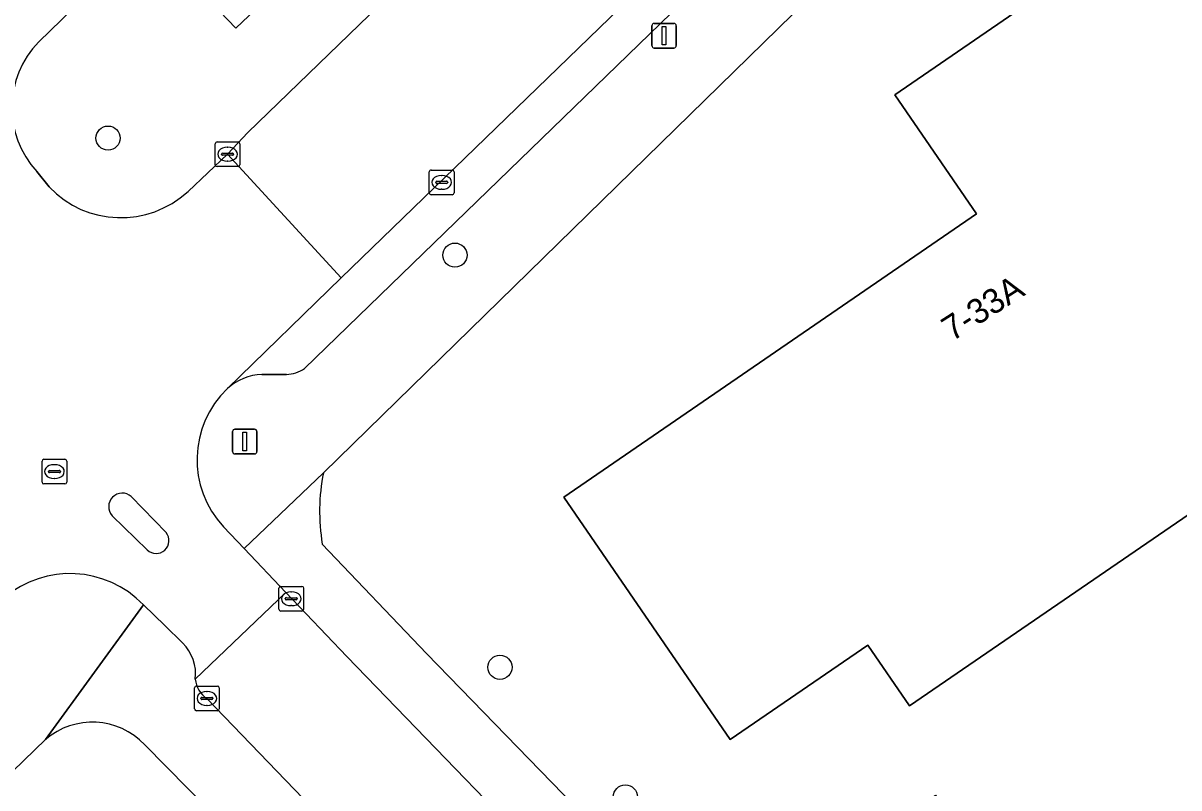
# Model space of a CAD drawing. Extents: x 157445 to 158888, y 383061 to 384688.
# Drawn here: x 158437.65 to 158484.41, y 383911.91 to 383942.86 of the extents above; entities that cross this region are included whole.
import ezdxf

# ---------------------------------------------------------------- set-up
doc = ezdxf.new("R2010")
doc.units = 0
for name, color, linetype in [('IMGEO_Boom', 7, 'Continuous'), ('IMGEO_Erf', 7, 'Continuous'), ('IMGEO_Kolk', 7, 'Continuous'), ('IMGEO_Lichtmast', 7, 'Continuous'), ('IMGEO_Pand', 7, 'Continuous'), ('IMGEO_Pand_nummerreeks', 7, 'Continuous'), ('IMGEO_Parkeervlak_open', 7, 'Continuous'), ('IMGEO_Rijbaan_lokaal_open', 7, 'Continuous'), ('IMGEO_Rioolput', 7, 'Continuous'), ('IMGEO_Verkeerseiland_gesloten', 7, 'Continuous'), ('IMGEO_Voetpad_open', 7, 'Continuous')]:
    doc.layers.add(name, color=color, linetype=linetype)

msp = doc.modelspace()

# ---------------------------------------------------------------- linework, layer by layer
at = {"layer": 'IMGEO_Boom'}
for centre in [(158441.092, 383938.205), (158455.124, 383933.469), (158456.943, 383916.793), (158462.018, 383911.546)]:
    msp.add_circle(centre, 0.489, dxfattribs=at)
at = {"layer": 'IMGEO_Erf'}
for points in [[(158500.799, 383973.968), (158487.761, 383961.279), (158489.883, 383958.219), (158491.958, 383959.645), (158494.07, 383956.571), (158491.995, 383955.145), (158493.601, 383953.205), (158495.741, 383954.635), (158497.741, 383951.643), (158499.912, 383948.395), (158497.772, 383946.965), (158505.318, 383935.687), (158504.023, 383934.852), (158486.613, 383960.404), (158486.102, 383959.985), (158470.576, 383944.976), (158449.802, 383924.664)], [(158449.757, 383921.777), (158453.974, 383917.346), (158468.714, 383902.178), (158473.84, 383901.885), (158474.285, 383902.137), (158469.956, 383908.467), (158474.562, 383911.617), (158478.891, 383905.287), (158490.625, 383913.201), (158500, 383899.529), (158522.139, 383867.243)], [(158438.559, 383913.872), (158416.387, 383892.382)], [(158459.68, 383895.913), (158453.718, 383902.033), (158446.077, 383910.1), (158442.573, 383913.66)]]:
    msp.add_lwpolyline(points, dxfattribs=at)
msp.add_lwpolyline([(158473.508, 383915.226), (158471.823, 383917.684), (158466.255, 383913.867), (158459.527, 383923.682), (158476.217, 383935.134), (158472.916, 383939.956), (158487.442, 383949.932), (158499.192, 383932.834)], close=True, dxfattribs=at)
for centre, radius, start, end in [((158457.759, 383923.096), 8.11, 168.8536, 189.3604), ((158440.454, 383911.645), 2.924, 43.5616, 130.3919)]:
    msp.add_arc(centre, radius, start, end, dxfattribs=at)
at = {"layer": 'IMGEO_Kolk'}
for p, q in [((158445.426, 383937.127), (158445.426, 383937.979)), ((158445.501, 383938.053), (158446.353, 383938.053)), ((158446.427, 383937.979), (158446.427, 383937.127)), ((158445.685, 383937.547), (158445.685, 383937.559)), ((158446.123, 383937.51), (158445.725, 383937.51)), ((158445.728, 383937.596), (158446.126, 383937.596)), ((158445.914, 383937.833), (158445.939, 383937.833)), ((158446.169, 383937.559), (158446.169, 383937.547)), ((158446.353, 383937.053), (158445.501, 383937.053)), ((158445.937, 383937.273), (158445.912, 383937.273)), ((158454.087, 383935.988), (158454.087, 383936.84)), ((158454.162, 383936.914), (158455.014, 383936.914)), ((158454.575, 383936.694), (158454.6, 383936.694)), ((158455.088, 383936.84), (158455.088, 383935.988)), ((158454.346, 383936.408), (158454.346, 383936.42)), ((158454.784, 383936.371), (158454.386, 383936.371)), ((158454.389, 383936.457), (158454.787, 383936.457)), ((158454.598, 383936.134), (158454.573, 383936.134)), ((158454.83, 383936.42), (158454.83, 383936.408)), ((158455.014, 383935.914), (158454.162, 383935.914)), ((158448.003, 383919.14), (158448.003, 383919.992)), ((158448.078, 383920.066), (158448.93, 383920.066)), ((158448.491, 383919.846), (158448.516, 383919.846)), ((158449.004, 383919.992), (158449.004, 383919.14)), ((158448.262, 383919.56), (158448.262, 383919.572)), ((158448.7, 383919.523), (158448.302, 383919.523)), ((158448.305, 383919.609), (158448.703, 383919.609)), ((158448.514, 383919.286), (158448.489, 383919.286)), ((158448.746, 383919.572), (158448.746, 383919.56)), ((158448.93, 383919.066), (158448.078, 383919.066)), ((158444.59, 383915.104), (158444.59, 383915.956)), ((158444.665, 383916.03), (158445.517, 383916.03)), ((158445.591, 383915.956), (158445.591, 383915.104)), ((158444.849, 383915.524), (158444.849, 383915.536)), ((158445.287, 383915.487), (158444.889, 383915.487)), ((158444.892, 383915.573), (158445.29, 383915.573)), ((158445.078, 383915.81), (158445.103, 383915.81)), ((158445.333, 383915.536), (158445.333, 383915.524)), ((158445.517, 383915.03), (158444.665, 383915.03)), ((158445.101, 383915.25), (158445.076, 383915.25))]:
    msp.add_line(p, q, dxfattribs=at)
for points in [[(158445.426, 383937.127), (158445.426, 383937.979)], [(158445.501, 383938.053), (158446.353, 383938.053)], [(158446.427, 383937.979), (158446.427, 383937.127)], [(158446.353, 383937.053), (158445.501, 383937.053)], [(158454.087, 383935.988), (158454.087, 383936.84)], [(158454.162, 383936.914), (158455.014, 383936.914)], [(158455.088, 383936.84), (158455.088, 383935.988)], [(158455.014, 383935.914), (158454.162, 383935.914)], [(158448.003, 383919.14), (158448.003, 383919.992)], [(158448.078, 383920.066), (158448.93, 383920.066)], [(158449.004, 383919.992), (158449.004, 383919.14)], [(158448.93, 383919.066), (158448.078, 383919.066)], [(158444.59, 383915.104), (158444.59, 383915.956)], [(158444.665, 383916.03), (158445.517, 383916.03)], [(158445.591, 383915.956), (158445.591, 383915.104)], [(158445.517, 383915.03), (158444.665, 383915.03)]]:
    msp.add_lwpolyline(points, dxfattribs=at)
for centre, radius, start, end in [((158445.503, 383937.977), 0.0765, 91.552, 178.448), ((158445.503, 383937.977), 0.0765, 91.552, 178.448), ((158446.351, 383937.977), 0.0765, 1.552, 88.448), ((158446.351, 383937.977), 0.0765, 1.552, 88.448), ((158445.725, 383937.556), 0.0403, 85.8775, 175.7526), ((158445.722, 383937.546), 0.0366, 178.938, 274.7102), ((158446.126, 383937.553), 0.043, 264.8664, 352.4533), ((158446.13, 383937.558), 0.0386, 1.7309, 96.639), ((158445.503, 383937.129), 0.0765, 181.552, 268.448), ((158445.503, 383937.129), 0.0765, 181.552, 268.448), ((158446.351, 383937.129), 0.0765, 271.552, 358.448), ((158446.351, 383937.129), 0.0765, 271.552, 358.448), ((158454.164, 383936.838), 0.0765, 91.552, 178.448), ((158454.164, 383936.838), 0.0765, 91.552, 178.448), ((158455.012, 383936.838), 0.0765, 1.552, 88.448), ((158455.012, 383936.838), 0.0765, 1.552, 88.448), ((158454.386, 383936.417), 0.0403, 85.8775, 175.7526), ((158454.383, 383936.407), 0.0366, 178.938, 274.7102), ((158454.787, 383936.414), 0.043, 264.8664, 352.4533), ((158454.791, 383936.419), 0.0386, 1.7309, 96.639), ((158454.164, 383935.99), 0.0765, 181.552, 268.448), ((158454.164, 383935.99), 0.0765, 181.552, 268.448), ((158455.012, 383935.99), 0.0765, 271.552, 358.448), ((158455.012, 383935.99), 0.0765, 271.552, 358.448), ((158448.08, 383919.99), 0.0765, 91.552, 178.448), ((158448.08, 383919.99), 0.0765, 91.552, 178.448), ((158448.928, 383919.99), 0.0765, 1.552, 88.448), ((158448.928, 383919.99), 0.0765, 1.552, 88.448), ((158448.302, 383919.569), 0.0403, 85.8775, 175.7526), ((158448.299, 383919.559), 0.0366, 178.938, 274.7102), ((158448.703, 383919.566), 0.043, 264.8664, 352.4533), ((158448.707, 383919.571), 0.0386, 1.7309, 96.639), ((158448.08, 383919.142), 0.0765, 181.552, 268.448), ((158448.08, 383919.142), 0.0765, 181.552, 268.448), ((158448.928, 383919.142), 0.0765, 271.552, 358.448), ((158448.928, 383919.142), 0.0765, 271.552, 358.448), ((158444.667, 383915.954), 0.0765, 91.552, 178.448), ((158444.667, 383915.954), 0.0765, 91.552, 178.448), ((158445.515, 383915.954), 0.0765, 1.552, 88.448), ((158445.515, 383915.954), 0.0765, 1.552, 88.448), ((158444.889, 383915.533), 0.0403, 85.8775, 175.7526), ((158444.886, 383915.523), 0.0366, 178.938, 274.7102), ((158445.29, 383915.53), 0.043, 264.8664, 352.4533), ((158445.294, 383915.535), 0.0386, 1.7309, 96.639), ((158444.667, 383915.106), 0.0765, 181.552, 268.448), ((158444.667, 383915.106), 0.0765, 181.552, 268.448), ((158445.515, 383915.106), 0.0765, 271.552, 358.448), ((158445.515, 383915.106), 0.0765, 271.552, 358.448)]:
    msp.add_arc(centre, radius, start, end, dxfattribs=at)
for centre, major_axis, ratio, start_param, end_param in [((158445.913, 383937.553), (-0.387, 0.002), 0.722429, 4.712389, 7.853982), ((158445.938, 383937.553), (-0.39, 0.002), 0.717154, 1.570796, 4.712389), ((158454.574, 383936.414), (-0.387, 0.002), 0.722429, 4.712389, 7.853982), ((158454.599, 383936.414), (-0.39, 0.002), 0.717154, 1.570796, 4.712389), ((158448.49, 383919.566), (-0.387, 0.002), 0.722429, 4.712389, 7.853982), ((158448.515, 383919.566), (-0.39, 0.002), 0.717154, 1.570796, 4.712389), ((158445.077, 383915.53), (-0.387, 0.002), 0.722429, 4.712389, 7.853982), ((158445.102, 383915.53), (-0.39, 0.002), 0.717154, 1.570796, 4.712389)]:
    msp.add_ellipse(centre, major_axis=major_axis, ratio=ratio, start_param=start_param, end_param=end_param, dxfattribs=at)
at = {"layer": 'IMGEO_Lichtmast'}
for p, q in [((158463.088, 383941.949), (158463.088, 383942.749)), ((158463.088, 383942.749), (158463.088, 383941.949)), ((158463.188, 383942.849), (158463.978, 383942.849)), ((158463.978, 383942.849), (158463.188, 383942.849)), ((158464.078, 383942.749), (158464.078, 383941.949)), ((158464.078, 383941.949), (158464.078, 383942.749)), ((158463.978, 383941.849), (158463.188, 383941.849)), ((158463.188, 383941.849), (158463.978, 383941.849)), ((158446.125, 383925.527), (158446.125, 383926.327)), ((158446.125, 383926.327), (158446.125, 383925.527)), ((158446.225, 383926.427), (158447.015, 383926.427)), ((158447.015, 383926.427), (158446.225, 383926.427)), ((158447.115, 383926.327), (158447.115, 383925.527)), ((158447.115, 383925.527), (158447.115, 383926.327)), ((158447.015, 383925.427), (158446.225, 383925.427)), ((158446.225, 383925.427), (158447.015, 383925.427))]:
    msp.add_line(p, q, dxfattribs=at)
for points in [[(158463.508, 383942.724), (158463.658, 383942.724), (158463.658, 383941.974), (158463.508, 383941.974), (158463.508, 383942.724)], [(158446.545, 383926.302), (158446.695, 383926.302), (158446.695, 383925.552), (158446.545, 383925.552), (158446.545, 383926.302)]]:
    msp.add_lwpolyline(points, dxfattribs=at)
for centre, start, end in [((158463.188, 383942.749), 90, 180), ((158463.188, 383942.749), 90, 180), ((158463.978, 383942.749), 0, 90), ((158463.978, 383942.749), 360, 90), ((158463.188, 383941.949), 180, 270), ((158463.188, 383941.949), 180, 270), ((158463.978, 383941.949), 270, 0), ((158463.978, 383941.949), 270, 0), ((158446.225, 383926.327), 90, 180), ((158446.225, 383926.327), 90, 180), ((158447.015, 383926.327), 0, 90), ((158447.015, 383926.327), 360, 90), ((158446.225, 383925.527), 180, 270), ((158446.225, 383925.527), 180, 270), ((158447.015, 383925.527), 270, 0), ((158447.015, 383925.527), 270, 0)]:
    msp.add_arc(centre, 0.1, start, end, dxfattribs=at)
at = {"layer": 'IMGEO_Pand'}
msp.add_lwpolyline([(158499.192, 383932.834), (158487.442, 383949.932), (158472.916, 383939.956), (158476.217, 383935.134), (158459.527, 383923.682), (158466.255, 383913.867), (158471.823, 383917.684), (158473.508, 383915.226)], close=True, dxfattribs=at)
at = {"layer": 'IMGEO_Parkeervlak_open'}
for points in [[(158498.584, 383979.086), (158450.527, 383932.547), (158445.925, 383928.068)], [(158449.043, 383928.884), (158497.896, 383976.259)], [(158447.31, 383928.634), (158448.304, 383928.643)]]:
    msp.add_lwpolyline(points, dxfattribs=at)
msp.add_lwpolyline([(158452.438, 383948.527), (158448.882, 383952.307), (158442.702, 383946.378), (158446.265, 383942.66)], close=True, dxfattribs=at)
for centre, radius, start, end in [((158447.332, 383926.603), 2.031, 90.6132, 133.843), ((158448.273, 383929.991), 1.348, 271.3056, 304.8184)]:
    msp.add_arc(centre, radius, start, end, dxfattribs=at)
at = {"layer": 'IMGEO_Rijbaan_lokaal_open'}
for points in [[(158510.915, 383990.992), (158513.364, 383993.313), (158526.831, 384006.475), (158546.843, 384025.59), (158542.139, 384030.587), (158504.995, 383994.644), (158503.964, 383993.645), (158481.075, 383971.476), (158458.993, 383950.195), (158458.209, 383949.538), (158446.743, 383938.437), (158445.927, 383937.553), (158450.527, 383932.547), (158498.584, 383979.086)], [(158438.284, 383942.098), (158441.5, 383945.23), (158437.749, 383949.15), (158436.572, 383948.07), (158434.057, 383945.589), (158425.621, 383937.433), (158422.661, 383934.531), (158421.25, 383933.184), (158425.089, 383929.297), (158428.263, 383932.382)], [(158450.527, 383932.547), (158445.927, 383937.553), (158444.325, 383936.049)], [(158438.706, 383936.228), (158438.216, 383936.849)], [(158445.925, 383928.068), (158450.527, 383932.547)], [(158442.032, 383923.697), (158443.437, 383922.242)], [(158442.676, 383921.539), (158441.26, 383922.924)], [(158444.617, 383916.309), (158448.286, 383919.821), (158446.597, 383921.6), (158445.763, 383922.479)], [(158511.042, 383854.76), (158509.856, 383856.01), (158508.385, 383857.562), (158507.92, 383857.992), (158500, 383866.25), (158497.964, 383868.373), (158491.321, 383875.249), (158485.103, 383881.745), (158479.591, 383887.439), (158478.519, 383888.613), (158478.462, 383888.677), (158467.099, 383900.444), (158466.843, 383900.628), (158466.604, 383900.834), (158466.384, 383901.061), (158463.454, 383904.089), (158460.743, 383906.891), (158450.745, 383917.224), (158448.286, 383919.821), (158444.617, 383916.309)], [(158442.523, 383919.317), (158443.385, 383918.479), (158444.108, 383917.775)], [(158445.091, 383915.53), (158482.296, 383876.893), (158488.326, 383870.597), (158491.983, 383866.778), (158494.962, 383863.668), (158500, 383858.484), (158504.908, 383853.274), (158509.75, 383848.24)]]:
    msp.add_lwpolyline(points, dxfattribs=at)
for centre, radius, start, end in [((158440.998, 383939.438), 3.8, 135.5722, 222.9433), ((158441.606, 383938.987), 4.003, 223.5672, 312.7835), ((158448.661, 383925.192), 3.97, 133.568, 223.1115), ((158441.664, 383923.293), 0.547, 47.6927, 222.3815), ((158443.035, 383921.914), 0.519, 226.2817, 39.1808), ((158439.553, 383916.471), 4.114, 43.7793, 130.2827), ((158442.892, 383916.531), 1.74, 352.6568, 45.6375), ((158445.692, 383916.43), 1.082, 186.3962, 236.2425)]:
    msp.add_arc(centre, radius, start, end, dxfattribs=at)
at = {"layer": 'IMGEO_Rioolput'}
for p, q in [((158438.42, 383924.285), (158438.42, 383925.137)), ((158438.495, 383925.211), (158439.347, 383925.211)), ((158438.908, 383924.991), (158438.933, 383924.991)), ((158439.421, 383925.137), (158439.421, 383924.285)), ((158438.679, 383924.705), (158438.679, 383924.717)), ((158439.117, 383924.668), (158438.719, 383924.668)), ((158438.722, 383924.754), (158439.12, 383924.754)), ((158438.931, 383924.431), (158438.906, 383924.431)), ((158439.163, 383924.717), (158439.163, 383924.705)), ((158439.347, 383924.211), (158438.495, 383924.211))]:
    msp.add_line(p, q, dxfattribs=at)
for points in [[(158438.42, 383924.285), (158438.42, 383925.137)], [(158438.495, 383925.211), (158439.347, 383925.211)], [(158439.421, 383925.137), (158439.421, 383924.285)], [(158439.347, 383924.211), (158438.495, 383924.211)]]:
    msp.add_lwpolyline(points, dxfattribs=at)
for centre, radius, start, end in [((158438.497, 383925.135), 0.0765, 91.552, 178.448), ((158438.497, 383925.135), 0.0765, 91.552, 178.448), ((158439.345, 383925.135), 0.0765, 1.552, 88.448), ((158439.345, 383925.135), 0.0765, 1.552, 88.448), ((158438.719, 383924.714), 0.0403, 85.8775, 175.7526), ((158438.716, 383924.704), 0.0366, 178.938, 274.7102), ((158439.12, 383924.711), 0.043, 264.8664, 352.4533), ((158439.124, 383924.716), 0.0386, 1.7309, 96.639), ((158438.497, 383924.287), 0.0765, 181.552, 268.448), ((158438.497, 383924.287), 0.0765, 181.552, 268.448), ((158439.345, 383924.287), 0.0765, 271.552, 358.448), ((158439.345, 383924.287), 0.0765, 271.552, 358.448)]:
    msp.add_arc(centre, radius, start, end, dxfattribs=at)
for centre, major_axis, ratio, start_param, end_param in [((158438.907, 383924.711), (-0.387, 0.002), 0.722429, 4.712389, 7.853982), ((158438.932, 383924.711), (-0.39, 0.002), 0.717154, 1.570796, 4.712389)]:
    msp.add_ellipse(centre, major_axis=major_axis, ratio=ratio, start_param=start_param, end_param=end_param, dxfattribs=at)
at = {"layer": 'IMGEO_Verkeerseiland_gesloten'}
for points in [[(158443.437, 383922.242), (158442.032, 383923.697)], [(158441.26, 383922.924), (158442.676, 383921.539)]]:
    msp.add_lwpolyline(points, dxfattribs=at)
for centre, radius, start, end in [((158441.664, 383923.293), 0.547, 47.6927, 222.3815), ((158443.035, 383921.914), 0.519, 226.2817, 39.1808)]:
    msp.add_arc(centre, radius, start, end, dxfattribs=at)
at = {"layer": 'IMGEO_Voetpad_open'}
for points in [[(158497.896, 383976.259), (158449.043, 383928.884)], [(158445.763, 383922.479), (158446.597, 383921.6), (158449.802, 383924.664), (158470.576, 383944.976), (158486.102, 383959.985), (158486.613, 383960.404), (158487.761, 383961.279), (158500.799, 383973.968)], [(158444.325, 383936.049), (158445.927, 383937.553), (158446.743, 383938.437), (158458.209, 383949.538), (158455.845, 383951.838), (158452.438, 383948.527), (158446.265, 383942.66), (158442.702, 383946.378), (158441.5, 383945.23), (158438.284, 383942.098)], [(158438.216, 383936.849), (158438.706, 383936.228)], [(158448.304, 383928.643), (158447.31, 383928.634)], [(158449.802, 383924.664), (158446.597, 383921.6), (158448.286, 383919.821), (158450.745, 383917.224), (158460.743, 383906.891)], [(158453.974, 383917.346), (158449.757, 383921.777)], [(158416.387, 383892.382), (158438.559, 383913.872), (158442.523, 383919.317)], [(158444.108, 383917.775), (158443.385, 383918.479), (158442.523, 383919.317), (158438.559, 383913.872)], [(158527.114, 383860.2), (158522.189, 383867.159), (158522.139, 383867.243), (158500, 383899.529), (158490.625, 383913.201), (158478.891, 383905.287), (158474.285, 383902.137), (158473.84, 383901.885), (158468.714, 383902.178), (158453.974, 383917.346)], [(158504.908, 383853.274), (158500, 383858.484), (158494.962, 383863.668), (158491.983, 383866.778), (158491.347, 383866.169), (158487.69, 383869.988), (158488.326, 383870.597), (158482.296, 383876.893), (158445.091, 383915.53)], [(158442.573, 383913.66), (158446.077, 383910.1), (158453.718, 383902.033), (158459.68, 383895.913), (158496.134, 383858.175), (158500, 383852.558), (158500.951, 383851.176), (158503.346, 383848.03), (158503.832, 383848.362)]]:
    msp.add_lwpolyline(points, dxfattribs=at)
for centre, radius, start, end in [((158440.998, 383939.438), 3.8, 135.5722, 222.9433), ((158441.606, 383938.987), 4.003, 223.5672, 312.7835), ((158447.332, 383926.603), 2.031, 90.6132, 133.843), ((158448.273, 383929.991), 1.348, 271.3056, 304.8184), ((158448.661, 383925.192), 3.97, 133.568, 223.1115), ((158457.759, 383923.096), 8.11, 168.8536, 189.3604), ((158439.553, 383916.471), 4.114, 43.7793, 130.2827), ((158442.892, 383916.531), 1.74, 352.6568, 45.6375), ((158445.692, 383916.43), 1.082, 186.3962, 236.2425), ((158440.454, 383911.645), 2.924, 43.5616, 130.3919)]:
    msp.add_arc(centre, radius, start, end, dxfattribs=at)

# ---------------------------------------------------------------- texts
at = {"layer": 'IMGEO_Pand_nummerreeks'}
msp.add_text('7-33A', height=1, rotation=32.562, dxfattribs=at).set_placement((158475.234, 383929.958))

doc.saveas('drawing.dxf')
